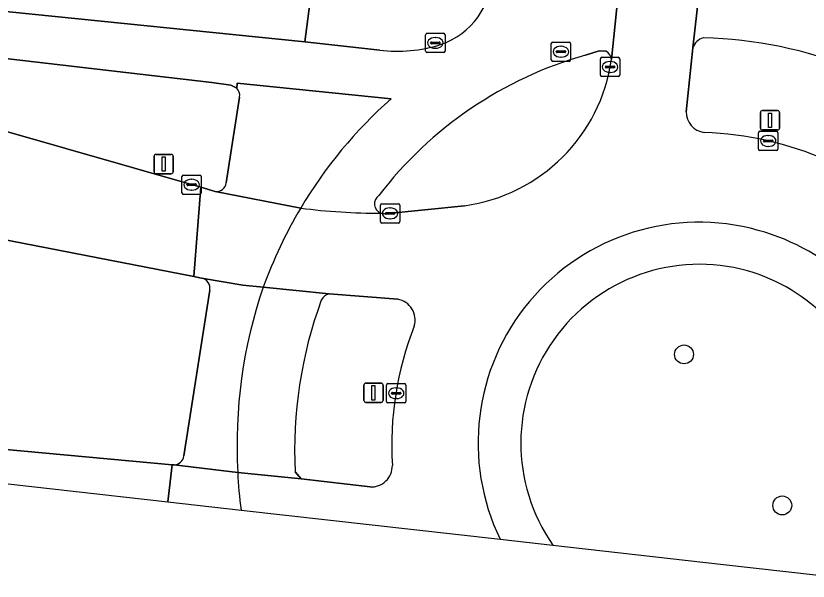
# Model space of a CAD drawing. Extents: x 162026 to 163502, y 387295 to 388169.
# Drawn here: x 162314.04 to 162355.04, y 387392.86 to 387422.13 of the extents above; entities that cross this region are included whole.
import ezdxf

# ---------------------------------------------------------------- set-up
doc = ezdxf.new("R2010")
doc.units = 0
for name, color, linetype in [('IMGEO_Berm_groen', 7, 'Continuous'), ('IMGEO_Boom', 7, 'Continuous'), ('IMGEO_Fietspad_gesloten', 7, 'Continuous'), ('IMGEO_Fietspad_open', 7, 'Continuous'), ('IMGEO_Kolk', 7, 'Continuous'), ('IMGEO_Lichtmast', 7, 'Continuous'), ('IMGEO_Rijbaan_lokaal_gesloten', 7, 'Continuous'), ('IMGEO_Rioolput', 7, 'Continuous'), ('IMGEO_Verkeerseiland_gesloten', 7, 'Continuous'), ('IMGEO_Verkeerseiland_groen', 7, 'Continuous'), ('IMGEO_Voetpad_open', 7, 'Continuous')]:
    doc.layers.add(name, color=color, linetype=linetype)

msp = doc.modelspace()

# ---------------------------------------------------------------- linework, layer by layer
at = {"layer": 'IMGEO_Berm_groen'}
msp.add_lwpolyline([(162260.667, 387431.287), (162260.33, 387428.284), (162295.656, 387424.353), (162313.692, 387422.346), (162329.001, 387420.783), (162329.354, 387423.577)], close=True, dxfattribs=at)
for points in [[(162325.165, 387418.548), (162324.185, 387418.687), (162295.396, 387422.021), (162295.212, 387420.616), (162295.377, 387420.586)], [(162303.192, 387419.095), (162313.176, 387416.238), (162323.614, 387413.252), (162324.357, 387413.033)], [(162325.472, 387418.387), (162325.165, 387418.548)], [(162324.929, 387413.483), (162325.619, 387417.925)], [(162341.834, 387394.725), (162350.509, 387393.747), (162355.575, 387393.176)]]:
    msp.add_lwpolyline(points, dxfattribs=at)
for centre, radius, start, end in [((162325.082, 387418.009), 0.543, 351.1462, 44.154), ((162324.419, 387413.543), 0.514, 263.1125, 353.2727), ((162349.426, 387400.013), 9.253, 74.4756, 214.8562), ((162349.359, 387400.031), 9.254, 312.2006, 74.0435)]:
    msp.add_arc(centre, radius, start, end, dxfattribs=at)
at = {"layer": 'IMGEO_Boom'}
for centre in [(162348.618, 387404.603), (162353.702, 387396.784)]:
    msp.add_circle(centre, 0.489, dxfattribs=at)
at = {"layer": 'IMGEO_Fietspad_gesloten'}
for points in [[(162332.873, 387420.356), (162329.001, 387420.783), (162313.692, 387422.346), (162295.656, 387424.353), (162295.396, 387422.021), (162324.185, 387418.687), (162325.165, 387418.548), (162325.472, 387418.387), (162325.496, 387418.644), (162333.458, 387417.837)], [(162344.862, 387419.87), (162345.245, 387423.574)], [(162343.512, 387420.097), (162344.231, 387420.314), (162344.58, 387420.298)], [(162330.247, 387407.739), (162326.839, 387408.088)], [(162325.523, 387398.494), (162328.798, 387398.152), (162328.492, 387398.521)]]:
    msp.add_lwpolyline(points, dxfattribs=at)
for centre, radius, start, end in [((162334.718, 387424.417), 3.995, 289.028, 359.364), ((162333.793, 387427.716), 7.418, 262.8765, 287.473), ((162344.316, 387419.817), 0.549, 5.5413, 61.2188), ((162349.15, 387400.309), 20.576, 105.9035, 142.5191), ((162349.227, 387400.05), 23.771, 131.5588, 149.3276), ((162333.125, 387412.402), 0.524, 125.3908, 247.9779), ((162332.751, 387442.287), 30.371, 262.49, 270.3349), ((162350.964, 387399.892), 25.479, 161.2348, 183.1443), ((162351.074, 387399.623), 22.609, 159.8495, 182.7928), ((162330.428, 387407.114), 0.651, 106.1519, 152.8334)]:
    msp.add_arc(centre, radius, start, end, dxfattribs=at)
at = {"layer": 'IMGEO_Fietspad_open'}
msp.add_lwpolyline([(162349.464, 387424), (162349.074, 387420.475)], dxfattribs=at)
for centre, radius, start, end in [((162349.849, 387420.204), 0.821, 106.4407, 160.7492), ((162349.094, 387398.822), 22.176, 67.942, 88.6487)]:
    msp.add_arc(centre, radius, start, end, dxfattribs=at)
at = {"layer": 'IMGEO_Kolk'}
for p, q in [((162335.248, 387420.303), (162335.248, 387421.155)), ((162335.323, 387421.229), (162336.175, 387421.229)), ((162335.736, 387421.009), (162335.761, 387421.009)), ((162336.249, 387421.155), (162336.249, 387420.303)), ((162335.507, 387420.723), (162335.507, 387420.735)), ((162335.945, 387420.686), (162335.547, 387420.686)), ((162335.55, 387420.772), (162335.948, 387420.772)), ((162335.991, 387420.735), (162335.991, 387420.723)), ((162336.175, 387420.229), (162335.323, 387420.229)), ((162335.759, 387420.449), (162335.734, 387420.449)), ((162344.289, 387419.057), (162344.289, 387419.909)), ((162344.364, 387419.983), (162345.216, 387419.983)), ((162344.777, 387419.763), (162344.802, 387419.763)), ((162345.29, 387419.909), (162345.29, 387419.057)), ((162344.548, 387419.477), (162344.548, 387419.489)), ((162344.986, 387419.44), (162344.588, 387419.44)), ((162344.591, 387419.526), (162344.989, 387419.526)), ((162345.032, 387419.489), (162345.032, 387419.477)), ((162345.216, 387418.983), (162344.364, 387418.983)), ((162344.8, 387419.203), (162344.775, 387419.203)), ((162352.471, 387415.226), (162352.471, 387416.078)), ((162352.546, 387416.152), (162353.398, 387416.152)), ((162353.472, 387416.078), (162353.472, 387415.226)), ((162352.73, 387415.646), (162352.73, 387415.658)), ((162353.168, 387415.609), (162352.77, 387415.609)), ((162352.773, 387415.695), (162353.171, 387415.695)), ((162352.959, 387415.932), (162352.984, 387415.932)), ((162353.214, 387415.658), (162353.214, 387415.646)), ((162352.982, 387415.372), (162352.957, 387415.372)), ((162353.398, 387415.152), (162352.546, 387415.152)), ((162322.637, 387412.962), (162322.637, 387413.814)), ((162322.712, 387413.888), (162323.564, 387413.888)), ((162323.125, 387413.668), (162323.15, 387413.668)), ((162323.638, 387413.814), (162323.638, 387412.962)), ((162322.896, 387413.382), (162322.896, 387413.394)), ((162323.334, 387413.345), (162322.936, 387413.345)), ((162322.939, 387413.431), (162323.337, 387413.431)), ((162323.38, 387413.394), (162323.38, 387413.382)), ((162323.564, 387412.888), (162322.712, 387412.888)), ((162323.148, 387413.108), (162323.123, 387413.108)), ((162332.908, 387411.479), (162332.908, 387412.331)), ((162332.983, 387412.405), (162333.835, 387412.405)), ((162333.909, 387412.331), (162333.909, 387411.479)), ((162333.167, 387411.899), (162333.167, 387411.911)), ((162333.21, 387411.948), (162333.608, 387411.948)), ((162333.396, 387412.185), (162333.421, 387412.185)), ((162333.651, 387411.911), (162333.651, 387411.899)), ((162333.605, 387411.862), (162333.207, 387411.862)), ((162333.419, 387411.625), (162333.394, 387411.625)), ((162333.835, 387411.405), (162332.983, 387411.405)), ((162333.222, 387402.165), (162333.222, 387403.017)), ((162333.297, 387403.091), (162334.149, 387403.091)), ((162334.223, 387403.017), (162334.223, 387402.165)), ((162333.481, 387402.585), (162333.481, 387402.597)), ((162333.919, 387402.548), (162333.521, 387402.548)), ((162333.524, 387402.634), (162333.922, 387402.634)), ((162333.71, 387402.871), (162333.735, 387402.871)), ((162333.965, 387402.597), (162333.965, 387402.585)), ((162334.149, 387402.091), (162333.297, 387402.091)), ((162333.733, 387402.311), (162333.708, 387402.311))]:
    msp.add_line(p, q, dxfattribs=at)
for points in [[(162335.248, 387420.303), (162335.248, 387421.155)], [(162335.323, 387421.229), (162336.175, 387421.229)], [(162336.249, 387421.155), (162336.249, 387420.303)], [(162336.175, 387420.229), (162335.323, 387420.229)], [(162344.289, 387419.057), (162344.289, 387419.909)], [(162344.364, 387419.983), (162345.216, 387419.983)], [(162345.29, 387419.909), (162345.29, 387419.057)], [(162345.216, 387418.983), (162344.364, 387418.983)], [(162352.471, 387415.226), (162352.471, 387416.078)], [(162352.546, 387416.152), (162353.398, 387416.152)], [(162353.472, 387416.078), (162353.472, 387415.226)], [(162353.398, 387415.152), (162352.546, 387415.152)], [(162322.637, 387412.962), (162322.637, 387413.814)], [(162322.712, 387413.888), (162323.564, 387413.888)], [(162323.638, 387413.814), (162323.638, 387412.962)], [(162323.564, 387412.888), (162322.712, 387412.888)], [(162332.908, 387411.479), (162332.908, 387412.331)], [(162332.983, 387412.405), (162333.835, 387412.405)], [(162333.909, 387412.331), (162333.909, 387411.479)], [(162333.835, 387411.405), (162332.983, 387411.405)], [(162333.222, 387402.165), (162333.222, 387403.017)], [(162333.297, 387403.091), (162334.149, 387403.091)], [(162334.223, 387403.017), (162334.223, 387402.165)], [(162334.149, 387402.091), (162333.297, 387402.091)]]:
    msp.add_lwpolyline(points, dxfattribs=at)
for centre, radius, start, end in [((162335.325, 387421.153), 0.0765, 91.552, 178.448), ((162335.325, 387421.153), 0.0765, 91.552, 178.448), ((162336.173, 387421.153), 0.0765, 1.552, 88.448), ((162336.173, 387421.153), 0.0765, 1.552, 88.448), ((162335.547, 387420.732), 0.0403, 85.8775, 175.7526), ((162335.544, 387420.722), 0.0366, 178.938, 274.7102), ((162335.948, 387420.729), 0.043, 264.8664, 352.4533), ((162335.952, 387420.734), 0.0386, 1.7309, 96.639), ((162335.325, 387420.305), 0.0765, 181.552, 268.448), ((162335.325, 387420.305), 0.0765, 181.552, 268.448), ((162336.173, 387420.305), 0.0765, 271.552, 358.448), ((162336.173, 387420.305), 0.0765, 271.552, 358.448), ((162344.366, 387419.907), 0.0765, 91.552, 178.448), ((162344.366, 387419.907), 0.0765, 91.552, 178.448), ((162345.214, 387419.907), 0.0765, 1.552, 88.448), ((162345.214, 387419.907), 0.0765, 1.552, 88.448), ((162344.588, 387419.486), 0.0403, 85.8775, 175.7526), ((162344.585, 387419.476), 0.0366, 178.938, 274.7102), ((162344.989, 387419.483), 0.043, 264.8664, 352.4533), ((162344.993, 387419.488), 0.0386, 1.7309, 96.639), ((162344.366, 387419.059), 0.0765, 181.552, 268.448), ((162344.366, 387419.059), 0.0765, 181.552, 268.448), ((162345.214, 387419.059), 0.0765, 271.552, 358.448), ((162345.214, 387419.059), 0.0765, 271.552, 358.448), ((162352.548, 387416.076), 0.0765, 91.552, 178.448), ((162352.548, 387416.076), 0.0765, 91.552, 178.448), ((162353.396, 387416.076), 0.0765, 1.552, 88.448), ((162353.396, 387416.076), 0.0765, 1.552, 88.448), ((162352.77, 387415.655), 0.0403, 85.8775, 175.7526), ((162352.767, 387415.645), 0.0366, 178.938, 274.7102), ((162353.171, 387415.652), 0.043, 264.8664, 352.4533), ((162353.175, 387415.657), 0.0386, 1.7309, 96.639), ((162352.548, 387415.228), 0.0765, 181.552, 268.448), ((162352.548, 387415.228), 0.0765, 181.552, 268.448), ((162353.396, 387415.228), 0.0765, 271.552, 358.448), ((162353.396, 387415.228), 0.0765, 271.552, 358.448), ((162322.714, 387413.812), 0.0765, 91.552, 178.448), ((162322.714, 387413.812), 0.0765, 91.552, 178.448), ((162323.562, 387413.812), 0.0765, 1.552, 88.448), ((162323.562, 387413.812), 0.0765, 1.552, 88.448), ((162322.936, 387413.391), 0.0403, 85.8775, 175.7526), ((162322.933, 387413.381), 0.0366, 178.938, 274.7102), ((162323.337, 387413.388), 0.043, 264.8664, 352.4533), ((162323.341, 387413.393), 0.0386, 1.7309, 96.639), ((162322.714, 387412.964), 0.0765, 181.552, 268.448), ((162322.714, 387412.964), 0.0765, 181.552, 268.448), ((162323.562, 387412.964), 0.0765, 271.552, 358.448), ((162323.562, 387412.964), 0.0765, 271.552, 358.448), ((162332.985, 387412.329), 0.0765, 91.552, 178.448), ((162332.985, 387412.329), 0.0765, 91.552, 178.448), ((162333.833, 387412.329), 0.0765, 1.552, 88.448), ((162333.833, 387412.329), 0.0765, 1.552, 88.448), ((162333.207, 387411.908), 0.0403, 85.8775, 175.7526), ((162333.612, 387411.91), 0.0386, 1.7309, 96.639), ((162333.204, 387411.898), 0.0366, 178.938, 274.7102), ((162333.608, 387411.905), 0.043, 264.8664, 352.4533), ((162332.985, 387411.481), 0.0765, 181.552, 268.448), ((162332.985, 387411.481), 0.0765, 181.552, 268.448), ((162333.833, 387411.481), 0.0765, 271.552, 358.448), ((162333.833, 387411.481), 0.0765, 271.552, 358.448), ((162333.299, 387403.015), 0.0765, 91.552, 178.448), ((162333.299, 387403.015), 0.0765, 91.552, 178.448), ((162334.147, 387403.015), 0.0765, 1.552, 88.448), ((162334.147, 387403.015), 0.0765, 1.552, 88.448), ((162333.521, 387402.594), 0.0403, 85.8775, 175.7526), ((162333.518, 387402.584), 0.0366, 178.938, 274.7102), ((162333.922, 387402.591), 0.043, 264.8664, 352.4533), ((162333.926, 387402.596), 0.0386, 1.7309, 96.639), ((162333.299, 387402.167), 0.0765, 181.552, 268.448), ((162333.299, 387402.167), 0.0765, 181.552, 268.448), ((162334.147, 387402.167), 0.0765, 271.552, 358.448), ((162334.147, 387402.167), 0.0765, 271.552, 358.448)]:
    msp.add_arc(centre, radius, start, end, dxfattribs=at)
for centre, major_axis, ratio, start_param, end_param in [((162335.735, 387420.729), (-0.387, 0.002), 0.722429, 4.712389, 7.853982), ((162335.76, 387420.729), (-0.39, 0.002), 0.717154, 1.570796, 4.712389), ((162344.776, 387419.483), (-0.387, 0.002), 0.722429, 4.712389, 7.853982), ((162344.801, 387419.483), (-0.39, 0.002), 0.717154, 1.570796, 4.712389), ((162352.958, 387415.652), (-0.387, 0.002), 0.722429, 4.712389, 7.853982), ((162352.983, 387415.652), (-0.39, 0.002), 0.717154, 1.570796, 4.712389), ((162323.124, 387413.388), (-0.387, 0.002), 0.722429, 4.712389, 7.853982), ((162323.149, 387413.388), (-0.39, 0.002), 0.717154, 1.570796, 4.712389), ((162333.395, 387411.905), (-0.387, 0.002), 0.722429, 4.712389, 7.853982), ((162333.42, 387411.905), (-0.39, 0.002), 0.717154, 1.570796, 4.712389), ((162333.709, 387402.591), (-0.387, 0.002), 0.722429, 4.712389, 7.853982), ((162333.734, 387402.591), (-0.39, 0.002), 0.717154, 1.570796, 4.712389)]:
    msp.add_ellipse(centre, major_axis=major_axis, ratio=ratio, start_param=start_param, end_param=end_param, dxfattribs=at)
at = {"layer": 'IMGEO_Lichtmast'}
for p, q in [((162352.57, 387416.323), (162352.57, 387417.123)), ((162352.57, 387417.123), (162352.57, 387416.323)), ((162352.67, 387417.223), (162353.46, 387417.223)), ((162353.46, 387417.223), (162352.67, 387417.223)), ((162353.56, 387417.123), (162353.56, 387416.323)), ((162353.56, 387416.323), (162353.56, 387417.123)), ((162353.46, 387416.223), (162352.67, 387416.223)), ((162352.67, 387416.223), (162353.46, 387416.223)), ((162321.193, 387414.058), (162321.193, 387414.858)), ((162321.193, 387414.858), (162321.193, 387414.058)), ((162321.293, 387414.958), (162322.083, 387414.958)), ((162322.083, 387414.958), (162321.293, 387414.958)), ((162322.183, 387414.858), (162322.183, 387414.058)), ((162322.183, 387414.058), (162322.183, 387414.858)), ((162322.083, 387413.958), (162321.293, 387413.958)), ((162321.293, 387413.958), (162322.083, 387413.958)), ((162332.051, 387402.215), (162332.051, 387403.015)), ((162332.051, 387403.015), (162332.051, 387402.215)), ((162332.151, 387403.115), (162332.941, 387403.115)), ((162332.941, 387403.115), (162332.151, 387403.115)), ((162333.041, 387403.015), (162333.041, 387402.215)), ((162333.041, 387402.215), (162333.041, 387403.015)), ((162332.941, 387402.115), (162332.151, 387402.115)), ((162332.151, 387402.115), (162332.941, 387402.115))]:
    msp.add_line(p, q, dxfattribs=at)
for points in [[(162352.99, 387417.098), (162353.14, 387417.098), (162353.14, 387416.348), (162352.99, 387416.348), (162352.99, 387417.098)], [(162321.613, 387414.833), (162321.763, 387414.833), (162321.763, 387414.083), (162321.613, 387414.083), (162321.613, 387414.833)], [(162332.471, 387402.99), (162332.621, 387402.99), (162332.621, 387402.24), (162332.471, 387402.24), (162332.471, 387402.99)]]:
    msp.add_lwpolyline(points, dxfattribs=at)
for centre, start, end in [((162352.67, 387417.123), 90, 180), ((162352.67, 387417.123), 90, 180), ((162353.46, 387417.123), 0, 90), ((162353.46, 387417.123), 360, 90), ((162352.67, 387416.323), 180, 270), ((162352.67, 387416.323), 180, 270), ((162353.46, 387416.323), 270, 0), ((162353.46, 387416.323), 270, 0), ((162321.293, 387414.858), 90, 180), ((162321.293, 387414.858), 90, 180), ((162322.083, 387414.858), 0, 90), ((162322.083, 387414.858), 360, 90), ((162321.293, 387414.058), 180, 270), ((162321.293, 387414.058), 180, 270), ((162322.083, 387414.058), 270, 0), ((162322.083, 387414.058), 270, 0), ((162332.151, 387403.015), 90, 180), ((162332.151, 387403.015), 90, 180), ((162332.941, 387403.015), 0, 90), ((162332.941, 387403.015), 360, 90), ((162332.151, 387402.215), 180, 270), ((162332.151, 387402.215), 180, 270), ((162332.941, 387402.215), 270, 0), ((162332.941, 387402.215), 270, 0)]:
    msp.add_arc(centre, 0.1, start, end, dxfattribs=at)
at = {"layer": 'IMGEO_Rijbaan_lokaal_gesloten'}
for points in [[(162111.502, 387435.204), (162171.793, 387428.67), (162175.009, 387428.07), (162179.938, 387427.529), (162180.481, 387427.447), (162182.204, 387427.695), (162198.842, 387425.939), (162201.988, 387425.577), (162205.981, 387425.06), (162206.042, 387425.054), (162210.004, 387424.649), (162281.393, 387416.628), (162286.334, 387415.81), (162323.247, 387408.629), (162323.614, 387413.252), (162313.176, 387416.238)], [(162348.73, 387417.169), (162349.074, 387420.475), (162349.464, 387424), (162345.245, 387423.574), (162344.862, 387419.87)], [(162096.771, 387421.253), (162141.573, 387416.6), (162155.241, 387415.181), (162202.411, 387410.194), (162236.962, 387406.541), (162321.901, 387396.97), (162322.126, 387398.89), (162278.96, 387402.864), (162208.341, 387410.68), (162204.454, 387411.152), (162200.361, 387411.584), (162177.353, 387414.082), (162176.732, 387414.2), (162106.28, 387422.081)], [(162328.782, 387412.176), (162324.357, 387413.033), (162323.614, 387413.252), (162323.247, 387408.629), (162323.653, 387408.554), (162325.791, 387408.191), (162326.839, 387408.088)], [(162337.25, 387412.299), (162333.16, 387411.879), (162332.929, 387411.916)], [(162326.839, 387408.088), (162330.247, 387407.739), (162333.806, 387407.458)], [(162325.523, 387398.494), (162322.228, 387398.884), (162322.126, 387398.89), (162321.901, 387396.97)], [(162332.368, 387397.738), (162328.798, 387398.152), (162325.523, 387398.494)], [(162321.901, 387396.97), (162325.7, 387396.542)], [(162325.7, 387396.542), (162339.104, 387395.032)]]:
    msp.add_lwpolyline(points, dxfattribs=at)
for centre, radius, start, end in [((162336.043, 387421.124), 8.907, 277.7853, 351.9053), ((162349.801, 387417.155), 1.071, 179.2376, 262.4978), ((162349.016, 387398.466), 17.639, 66.5666, 87.9058), ((162350.344, 387399.422), 25.052, 149.3956, 159.7616), ((162350.344, 387399.422), 25.052, 149.3956, 159.7616), ((162332.751, 387442.287), 30.371, 262.49, 270.3349), ((162349.389, 387400.015), 11.429, 74.4341, 205.8513), ((162349.432, 387400.003), 11.429, 321.3323, 74.6581), ((162333.607, 387406.38), 1.096, 343.642, 79.5407), ((162350.295, 387399.919), 16.802, 158.5242, 183.622), ((162332.418, 387398.845), 1.108, 267.4034, 0.6853), ((162345.877, 387399.356), 20.373, 182.424, 187.9373), ((162345.877, 387399.356), 20.373, 182.424, 187.9373)]:
    msp.add_arc(centre, radius, start, end, dxfattribs=at)
at = {"layer": 'IMGEO_Rioolput'}
for p, q in [((162341.75, 387419.848), (162341.75, 387420.7)), ((162341.825, 387420.774), (162342.677, 387420.774)), ((162342.238, 387420.554), (162342.263, 387420.554)), ((162342.751, 387420.7), (162342.751, 387419.848)), ((162342.009, 387420.268), (162342.009, 387420.28)), ((162342.447, 387420.231), (162342.049, 387420.231)), ((162342.052, 387420.317), (162342.45, 387420.317)), ((162342.493, 387420.28), (162342.493, 387420.268)), ((162342.677, 387419.774), (162341.825, 387419.774)), ((162342.261, 387419.994), (162342.236, 387419.994))]:
    msp.add_line(p, q, dxfattribs=at)
for points in [[(162341.75, 387419.848), (162341.75, 387420.7)], [(162341.825, 387420.774), (162342.677, 387420.774)], [(162342.751, 387420.7), (162342.751, 387419.848)], [(162342.677, 387419.774), (162341.825, 387419.774)]]:
    msp.add_lwpolyline(points, dxfattribs=at)
for centre, radius, start, end in [((162341.827, 387420.698), 0.0765, 91.552, 178.448), ((162341.827, 387420.698), 0.0765, 91.552, 178.448), ((162342.675, 387420.698), 0.0765, 1.552, 88.448), ((162342.675, 387420.698), 0.0765, 1.552, 88.448), ((162342.049, 387420.277), 0.0403, 85.8775, 175.7526), ((162342.046, 387420.267), 0.0366, 178.938, 274.7102), ((162342.45, 387420.274), 0.043, 264.8664, 352.4533), ((162342.454, 387420.279), 0.0386, 1.7309, 96.639), ((162341.827, 387419.85), 0.0765, 181.552, 268.448), ((162341.827, 387419.85), 0.0765, 181.552, 268.448), ((162342.675, 387419.85), 0.0765, 271.552, 358.448), ((162342.675, 387419.85), 0.0765, 271.552, 358.448)]:
    msp.add_arc(centre, radius, start, end, dxfattribs=at)
for centre, major_axis, ratio, start_param, end_param in [((162342.237, 387420.274), (-0.387, 0.002), 0.722429, 4.712389, 7.853982), ((162342.262, 387420.274), (-0.39, 0.002), 0.717154, 1.570796, 4.712389)]:
    msp.add_ellipse(centre, major_axis=major_axis, ratio=ratio, start_param=start_param, end_param=end_param, dxfattribs=at)
at = {"layer": 'IMGEO_Verkeerseiland_gesloten'}
msp.add_lwpolyline([(162339.104, 387395.032), (162341.834, 387394.725)], dxfattribs=at)
for centre, radius, start, end in [((162349.389, 387400.015), 11.429, 74.4341, 205.8513), ((162349.432, 387400.003), 11.429, 321.3323, 74.6581), ((162349.426, 387400.013), 9.253, 74.4756, 214.8562), ((162349.359, 387400.031), 9.254, 312.2006, 74.0435)]:
    msp.add_arc(centre, radius, start, end, dxfattribs=at)
at = {"layer": 'IMGEO_Verkeerseiland_groen'}
for points in [[(162344.58, 387420.298), (162344.231, 387420.314), (162343.512, 387420.097)], [(162349.074, 387420.475), (162348.73, 387417.169)], [(162323.653, 387408.554), (162323.247, 387408.629), (162286.334, 387415.81)], [(162332.929, 387411.916), (162333.16, 387411.879), (162337.25, 387412.299)], [(162208.341, 387410.68), (162278.96, 387402.864), (162322.126, 387398.89), (162322.228, 387398.884)], [(162322.742, 387399.344), (162324.073, 387407.936)], [(162333.806, 387407.458), (162330.247, 387407.739)], [(162328.492, 387398.521), (162328.798, 387398.152), (162332.368, 387397.738)]]:
    msp.add_lwpolyline(points, dxfattribs=at)
for centre, radius, start, end in [((162349.849, 387420.204), 0.821, 106.4407, 160.7492), ((162349.094, 387398.822), 22.176, 67.942, 88.6487), ((162344.316, 387419.817), 0.549, 5.5413, 61.2188), ((162349.15, 387400.309), 20.576, 105.9035, 142.5191), ((162336.043, 387421.124), 8.907, 277.7853, 351.9053), ((162349.801, 387417.155), 1.071, 179.2376, 262.4978), ((162349.016, 387398.466), 17.639, 66.5666, 87.9058), ((162333.125, 387412.402), 0.524, 125.3908, 247.9779), ((162323.558, 387408.038), 0.525, 348.8333, 79.5677), ((162351.074, 387399.623), 22.609, 159.8495, 182.7928), ((162330.428, 387407.114), 0.651, 106.1519, 152.8334), ((162333.607, 387406.38), 1.096, 343.642, 79.5407), ((162350.295, 387399.919), 16.802, 158.5242, 183.622), ((162322.212, 387399.419), 0.535, 271.6701, 351.9832), ((162332.418, 387398.845), 1.108, 267.4034, 0.6853)]:
    msp.add_arc(centre, radius, start, end, dxfattribs=at)
at = {"layer": 'IMGEO_Voetpad_open'}
for points in [[(162199.3, 387435.802), (162199.508, 387435.718), (162200.891, 387435.635), (162210.591, 387434.524), (162210.867, 387436.961), (162219.785, 387435.943), (162219.653, 387434.899), (162220.862, 387434.744), (162220.967, 387435.797), (162257.686, 387431.621), (162257.342, 387428.622), (162260.33, 387428.284), (162260.667, 387431.287), (162329.354, 387423.577), (162329.001, 387420.783), (162332.873, 387420.356)], [(162333.458, 387417.837), (162325.496, 387418.644), (162325.472, 387418.387)], [(162325.619, 387417.925), (162324.929, 387413.483)], [(162324.357, 387413.033), (162328.782, 387412.176)], [(162326.839, 387408.088), (162325.791, 387408.191), (162323.653, 387408.554)], [(162324.073, 387407.936), (162322.742, 387399.344)], [(162322.228, 387398.884), (162325.523, 387398.494)]]:
    msp.add_lwpolyline(points, dxfattribs=at)
for centre, radius, start, end in [((162334.718, 387424.417), 3.995, 289.028, 359.364), ((162333.793, 387427.716), 7.418, 262.8765, 287.473), ((162325.082, 387418.009), 0.543, 351.1462, 44.154), ((162349.227, 387400.05), 23.771, 131.5588, 149.3276), ((162324.419, 387413.543), 0.514, 263.1125, 353.2727), ((162323.558, 387408.038), 0.525, 348.8333, 79.5677), ((162350.964, 387399.892), 25.479, 161.2348, 183.1443), ((162322.212, 387399.419), 0.535, 271.6701, 351.9832)]:
    msp.add_arc(centre, radius, start, end, dxfattribs=at)

doc.saveas('drawing.dxf')
